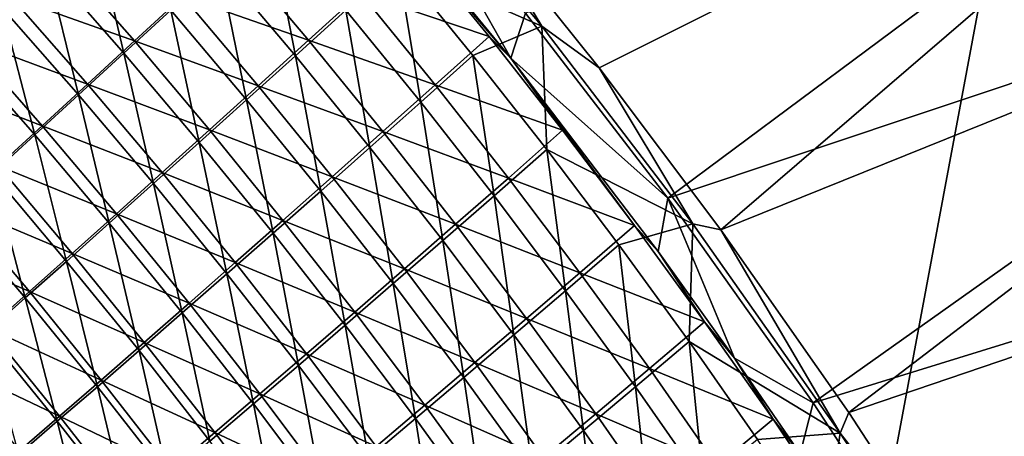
# Model space of a CAD drawing. Header units: metres. Extents: x 0 to 1400, y -1400 to 0.
# Tile 333 of 347: x 1196 to 1257, y -248 to -222. Entities that reach past the tile are written whole.
import ezdxf

# ---------------------------------------------------------------- set-up
doc = ezdxf.new("R2010")
doc.units = ezdxf.units.M

msp = doc.modelspace()

# ---------------------------------------------------------------- linework, layer by layer
at = {"layer": 'None'}
for points in [[(1278.049561, -201.998276, -3), (1232.130371, -224.976852, -32.128372), (1223.987793, -214.82666, -32.128288)], [(1232.130371, -224.976852, -32.128372), (1278.049561, -201.998276, -3), (1239.657593, -234.996994, -32.128441)], [(1278.049561, -201.998276, -3), (1287.766846, -215.585648, -3), (1239.657593, -234.996994, -32.128441)], [(1227.567993, -221.592545, -29.543188), (1236.377075, -233.04895, -29.543272), (1277.450562, -202.489853)], [(1236.377075, -233.04895, -29.543272), (1287.155518, -216.062653), (1277.450562, -202.489853)], [(1223.987793, -214.82666, -32.128288), (1228.582397, -222.399414, -32.845203), (1219.040405, -210.830429, -32.845345)], [(1219.040405, -210.830429, -32.845345), (1228.582397, -222.399414, -32.845203), (1219.63501, -218.476776, -60.624443)], [(1226.658203, -224.375641, -30.954254), (1219.646118, -211.977234, -29.543106), (1216.734497, -212.338837, -30.957115)], [(1227.567993, -221.592545, -29.543188), (1219.646118, -211.977234, -29.543106), (1226.658203, -224.375641, -30.954254)], [(1216.734497, -212.338837, -30.957115), (1220.64563, -217.323151, -32.355194), (1226.658203, -224.375641, -30.954254)], [(1223.987793, -214.82666, -32.128288), (1232.130371, -224.976852, -32.128372), (1228.582397, -222.399414, -32.845203)], [(1211.677856, -215.776474, -88.433456), (1213.314209, -224.221924, -116.282166), (1208.591431, -218.632431, -116.281441)], [(1211.677856, -215.776474, -88.433456), (1216.428467, -221.395813, -88.43396), (1213.314209, -224.221924, -116.282166)], [(1239.657593, -234.996994, -32.128441), (1287.766846, -215.585648, -3), (1247.578247, -246.293869, -32.12851)], [(1287.766846, -215.585648, -3), (1296.988281, -229.514313, -3), (1247.578247, -246.293869, -32.12851)], [(1202.696411, -224.065842, -172.070557), (1197.927002, -218.625244, -172.069763), (1200.800537, -215.924835, -144.16246)], [(1202.696411, -224.065842, -172.070557), (1200.800537, -215.924835, -144.16246), (1205.59729, -221.395767, -144.163162)], [(1236.377075, -233.04895, -29.543272), (1245.369995, -245.697906, -29.54335), (1287.155518, -216.062653)], [(1245.369995, -245.697906, -29.54335), (1296.36499, -229.976486), (1287.155518, -216.062653)], [(1225.307739, -223.03981, -32.355114), (1220.64563, -217.323151, -32.355194), (1217.343384, -220.336884, -60.14962)], [(1220.64563, -217.323151, -32.355194), (1225.307739, -223.03981, -32.355114), (1226.658203, -224.375641, -30.954254)], [(1198.588135, -217.883896, -143.722687), (1195.713379, -220.586365, -171.642899), (1203.343872, -223.307312, -143.723557)], [(1203.343872, -223.307312, -143.723557), (1206.339233, -220.542145, -115.829155), (1198.588135, -217.883896, -143.722687)], [(1214.135376, -223.256592, -87.970337), (1209.42688, -217.684799, -87.969719), (1206.339233, -220.542145, -115.829155)], [(1209.42688, -217.684799, -87.969719), (1214.135376, -223.256592, -87.970337), (1217.343384, -220.336884, -60.14962)], [(1199.889038, -226.642578, -200.000275), (1195.146606, -221.232529, -199.999405), (1197.927002, -218.625244, -172.069763)], [(1199.889038, -226.642578, -200.000275), (1197.927002, -218.625244, -172.069763), (1202.696411, -224.065842, -172.070557)], [(1210.292847, -226.954895, -144.164047), (1205.59729, -221.395767, -144.163162), (1208.591431, -218.632431, -116.281441)], [(1208.591431, -218.632431, -116.281441), (1213.314209, -224.221924, -116.282166), (1210.292847, -226.954895, -144.164047)], [(1221.075073, -227.101746, -88.43457), (1216.428467, -221.395813, -88.43396), (1219.63501, -218.476776, -60.624443)], [(1219.63501, -218.476776, -60.624443), (1228.582397, -222.399414, -32.845203), (1224.309814, -224.212082, -60.624695)], [(1219.63501, -218.476776, -60.624443), (1224.309814, -224.212082, -60.624695), (1221.075073, -227.101746, -88.43457)], [(1200.441772, -225.979446, -171.64389), (1195.713379, -220.586365, -171.642899), (1192.931885, -223.19574, -199.585144)], [(1195.713379, -220.586365, -171.642899), (1200.441772, -225.979446, -171.64389), (1203.343872, -223.307312, -143.723557)], [(1211.019775, -226.083878, -115.830063), (1206.339233, -220.542145, -115.829155), (1203.343872, -223.307312, -143.723557)], [(1211.019775, -226.083878, -115.830063), (1214.135376, -223.256592, -87.970337), (1206.339233, -220.542145, -115.829155)], [(1214.135376, -223.256592, -87.970337), (1221.976074, -226.024704, -60.149895), (1217.343384, -220.336884, -60.14962)], [(1217.343384, -220.336884, -60.14962), (1221.976074, -226.024704, -60.149895), (1225.307739, -223.03981, -32.355114)], [(1197.175293, -229.126053, -227.95015), (1192.459717, -223.746674, -227.949219), (1195.146606, -221.232529, -199.999405)], [(1197.175293, -229.126053, -227.95015), (1195.146606, -221.232529, -199.999405), (1199.889038, -226.642578, -200.000275)], [(1207.36499, -229.594223, -172.071564), (1202.696411, -224.065842, -172.070557), (1205.59729, -221.395767, -144.163162)], [(1207.36499, -229.594223, -172.071564), (1205.59729, -221.395767, -144.163162), (1210.292847, -226.954895, -144.164047)], [(1216.428467, -221.395813, -88.43396), (1217.933228, -229.897736, -116.283043), (1213.314209, -224.221924, -116.282166)], [(1217.933228, -229.897736, -116.283043), (1216.428467, -221.395813, -88.43396), (1221.075073, -227.101746, -88.43457)], [(1236.377075, -233.04895, -29.543272), (1227.567993, -221.592545, -29.543188), (1226.658203, -224.375641, -30.954254)], [(1228.582397, -222.399414, -32.845203), (1228.878418, -230.031982, -60.624989), (1224.309814, -224.212082, -60.624695)], [(1232.130371, -224.976852, -32.128372), (1237.917725, -234.622055, -32.845329), (1228.582397, -222.399414, -32.845203)], [(1228.582397, -222.399414, -32.845203), (1237.917725, -234.622055, -32.845329), (1228.878418, -230.031982, -60.624989)], [(1225.307739, -223.03981, -32.355114), (1221.976074, -226.024704, -60.149895), (1229.864258, -228.840759, -32.355019)], [(1226.658203, -224.375641, -30.954254), (1225.307739, -223.03981, -32.355114), (1229.864258, -228.840759, -32.355019)], [(1197.633301, -228.558304, -199.586212), (1192.931885, -223.19574, -199.585144), (1190.243774, -225.71196, -227.547592)], [(1197.633301, -228.558304, -199.586212), (1200.441772, -225.979446, -171.64389), (1192.931885, -223.19574, -199.585144)], [(1203.343872, -223.307312, -143.723557), (1200.441772, -225.979446, -171.64389), (1207.996948, -228.818481, -143.724655)], [(1207.996948, -228.818481, -143.724655), (1211.019775, -226.083878, -115.830063), (1203.343872, -223.307312, -143.723557)], [(1218.739502, -228.914749, -87.971085), (1214.135376, -223.256592, -87.970337), (1211.019775, -226.083878, -115.830063)], [(1221.976074, -226.024704, -60.149895), (1214.135376, -223.256592, -87.970337), (1218.739502, -228.914749, -87.971085)], [(1194.555298, -231.516342, -255.917984), (1192.459717, -223.746674, -227.949219), (1197.175293, -229.126053, -227.95015)], [(1204.531128, -232.139954, -200.001373), (1199.889038, -226.642578, -200.000275), (1202.696411, -224.065842, -172.070557)], [(1204.531128, -232.139954, -200.001373), (1202.696411, -224.065842, -172.070557), (1207.36499, -229.594223, -172.071564)], [(1213.314209, -224.221924, -116.282166), (1214.884766, -232.599991, -144.1651), (1210.292847, -226.954895, -144.164047)], [(1213.314209, -224.221924, -116.282166), (1217.933228, -229.897736, -116.283043), (1214.884766, -232.599991, -144.1651)], [(1224.309814, -224.212082, -60.624695), (1225.615356, -232.89209, -88.43528), (1221.075073, -227.101746, -88.43457)], [(1224.309814, -224.212082, -60.624695), (1228.878418, -230.031982, -60.624989), (1225.615356, -232.89209, -88.43528)], [(1235.77124, -236.338043, -30.95085), (1226.658203, -224.375641, -30.954254), (1234.313965, -234.723663, -32.354912)], [(1226.658203, -224.375641, -30.954254), (1229.864258, -228.840759, -32.355019), (1234.313965, -234.723663, -32.354912)], [(1236.377075, -233.04895, -29.543272), (1226.658203, -224.375641, -30.954254), (1235.77124, -236.338043, -30.95085)], [(1232.130371, -224.976852, -32.128372), (1239.657593, -234.996994, -32.128441), (1237.917725, -234.622055, -32.845329)], [(1197.633301, -228.558304, -199.586212), (1190.243774, -225.71196, -227.547592), (1194.918457, -231.043915, -227.548721)], [(1205.067871, -231.459717, -171.645142), (1200.441772, -225.979446, -171.64389), (1197.633301, -228.558304, -199.586212)], [(1200.441772, -225.979446, -171.64389), (1205.067871, -231.459717, -171.645142), (1207.996948, -228.818481, -143.724655)], [(1215.596069, -231.711609, -115.831161), (1211.019775, -226.083878, -115.830063), (1207.996948, -228.818481, -143.724655)], [(1215.596069, -231.711609, -115.831161), (1218.739502, -228.914749, -87.971085), (1211.019775, -226.083878, -115.830063)], [(1226.503296, -231.796783, -60.150215), (1221.976074, -226.024704, -60.149895), (1218.739502, -228.914749, -87.971085)], [(1229.864258, -228.840759, -32.355019), (1221.976074, -226.024704, -60.149895), (1226.503296, -231.796783, -60.150215)], [(1201.791016, -234.5923, -227.951309), (1197.175293, -229.126053, -227.95015), (1199.889038, -226.642578, -200.000275)], [(1201.791016, -234.5923, -227.951309), (1199.889038, -226.642578, -200.000275), (1204.531128, -232.139954, -200.001373)], [(1211.930542, -235.20816, -172.072769), (1207.36499, -229.594223, -172.071564), (1210.292847, -226.954895, -144.164047)], [(1210.292847, -226.954895, -144.164047), (1214.884766, -232.599991, -144.1651), (1211.930542, -235.20816, -172.072769)], [(1222.446167, -235.657684, -116.284065), (1217.933228, -229.897736, -116.283043), (1221.075073, -227.101746, -88.43457)], [(1221.075073, -227.101746, -88.43457), (1225.615356, -232.89209, -88.43528), (1222.446167, -235.657684, -116.284065)], [(1202.232788, -234.007446, -199.587585), (1197.633301, -228.558304, -199.586212), (1194.918457, -231.043915, -227.548721)], [(1202.232788, -234.007446, -199.587585), (1205.067871, -231.459717, -171.645142), (1197.633301, -228.558304, -199.586212)], [(1199.144897, -236.951447, -255.919174), (1194.555298, -231.516342, -255.917984), (1197.175293, -229.126053, -227.95015)], [(1199.144897, -236.951447, -255.919174), (1197.175293, -229.126053, -227.95015), (1201.791016, -234.5923, -227.951309)], [(1207.996948, -228.818481, -143.724655), (1205.067871, -231.459717, -171.645142), (1212.546143, -234.415207, -143.725998)], [(1212.546143, -234.415207, -143.725998), (1215.596069, -231.711609, -115.831161), (1207.996948, -228.818481, -143.724655)], [(1223.238037, -234.656952, -87.971954), (1218.739502, -228.914749, -87.971085), (1215.596069, -231.711609, -115.831161)], [(1226.503296, -231.796783, -60.150215), (1218.739502, -228.914749, -87.971085), (1223.238037, -234.656952, -87.971954)], [(1234.313965, -234.723663, -32.354912), (1229.864258, -228.840759, -32.355019), (1226.503296, -231.796783, -60.150215)], [(1209.070435, -237.722443, -200.002701), (1204.531128, -232.139954, -200.001373), (1207.36499, -229.594223, -172.071564)], [(1209.070435, -237.722443, -200.002701), (1207.36499, -229.594223, -172.071564), (1211.930542, -235.20816, -172.072769)], [(1247.578247, -246.293869, -32.12851), (1296.988281, -229.514313, -3), (1255.138428, -257.906708, -32.128574)], [(1296.988281, -229.514313, -3), (1305.706421, -243.763443, -3), (1255.138428, -257.906708, -32.128574)], [(1217.933228, -229.897736, -116.283043), (1219.370972, -238.328857, -144.166336), (1214.884766, -232.599991, -144.1651)], [(1219.370972, -238.328857, -144.166336), (1217.933228, -229.897736, -116.283043), (1222.446167, -235.657684, -116.284065)], [(1228.878418, -230.031982, -60.624989), (1230.047363, -238.764694, -88.436096), (1225.615356, -232.89209, -88.43528)], [(1237.917725, -234.622055, -32.845329), (1233.338501, -235.934326, -60.625328), (1228.878418, -230.031982, -60.624989)], [(1228.878418, -230.031982, -60.624989), (1233.338501, -235.934326, -60.625328), (1230.047363, -238.764694, -88.436096)], [(1245.369995, -245.697906, -29.54335), (1254.230103, -259.267792, -29.543425), (1296.36499, -229.976486)], [(1254.230103, -259.267792, -29.543425), (1305.071411, -244.210526), (1296.36499, -229.976486)], [(1199.491699, -236.461807, -227.550156), (1194.918457, -231.043915, -227.548721), (1192.297363, -233.436249, -255.528854)], [(1202.232788, -234.007446, -199.587585), (1194.918457, -231.043915, -227.548721), (1199.491699, -236.461807, -227.550156)], [(1196.592651, -239.21759, -283.902405), (1192.029175, -233.813538, -283.901245), (1194.555298, -231.516342, -255.917984)], [(1196.592651, -239.21759, -283.902405), (1194.555298, -231.516342, -255.917984), (1199.144897, -236.951447, -255.919174)], [(1209.590332, -237.024979, -171.646667), (1205.067871, -231.459717, -171.645142), (1202.232788, -234.007446, -199.587585)], [(1205.067871, -231.459717, -171.645142), (1209.590332, -237.024979, -171.646667), (1212.546143, -234.415207, -143.725998)], [(1206.304443, -240.143173, -227.952698), (1201.791016, -234.5923, -227.951309), (1204.531128, -232.139954, -200.001373)], [(1206.304443, -240.143173, -227.952698), (1204.531128, -232.139954, -200.001373), (1209.070435, -237.722443, -200.002701)], [(1220.067017, -237.42305, -115.832443), (1215.596069, -231.711609, -115.831161), (1212.546143, -234.415207, -143.725998)], [(1220.067017, -237.42305, -115.832443), (1223.238037, -234.656952, -87.971954), (1215.596069, -231.711609, -115.831161)], [(1230.923462, -237.650757, -60.150585), (1226.503296, -231.796783, -60.150215), (1223.238037, -234.656952, -87.971954)], [(1234.313965, -234.723663, -32.354912), (1226.503296, -231.796783, -60.150215), (1230.923462, -237.650757, -60.150585)], [(1214.884766, -232.599991, -144.1651), (1216.390503, -240.905441, -172.074173), (1211.930542, -235.20816, -172.072769)], [(1214.884766, -232.599991, -144.1651), (1219.370972, -238.328857, -144.166336), (1216.390503, -240.905441, -172.074173)], [(1196.84436, -238.822891, -255.530304), (1192.297363, -233.436249, -255.528854), (1189.770142, -235.735229, -283.523712)], [(1199.491699, -236.461807, -227.550156), (1192.297363, -233.436249, -255.528854), (1196.84436, -238.822891, -255.530304)], [(1225.615356, -232.89209, -88.43528), (1226.85083, -241.499588, -116.28524), (1222.446167, -235.657684, -116.284065)], [(1225.615356, -232.89209, -88.43528), (1230.047363, -238.764694, -88.436096), (1226.85083, -241.499588, -116.28524)], [(1240.499634, -242.934525, -30.948944), (1236.377075, -233.04895, -29.543272), (1235.77124, -236.338043, -30.95085)], [(1245.369995, -245.697906, -29.54335), (1236.377075, -233.04895, -29.543272), (1240.499634, -242.934525, -30.948944)], [(1194.134644, -241.39093, -311.896881), (1192.029175, -233.813538, -283.901245), (1196.592651, -239.21759, -283.902405)], [(1206.729126, -239.540985, -199.589249), (1202.232788, -234.007446, -199.587585), (1199.491699, -236.461807, -227.550156)], [(1206.729126, -239.540985, -199.589249), (1209.590332, -237.024979, -171.646667), (1202.232788, -234.007446, -199.587585)], [(1203.63269, -242.470688, -255.920593), (1199.144897, -236.951447, -255.919174), (1201.791016, -234.5923, -227.951309)], [(1203.63269, -242.470688, -255.920593), (1201.791016, -234.5923, -227.951309), (1206.304443, -240.143173, -227.952698)], [(1212.546143, -234.415207, -143.725998), (1209.590332, -237.024979, -171.646667), (1216.990112, -240.095215, -143.727554)], [(1216.990112, -240.095215, -143.727554), (1220.067017, -237.42305, -115.832443), (1212.546143, -234.415207, -143.725998)], [(1227.629883, -240.480865, -87.972939), (1223.238037, -234.656952, -87.971954), (1220.067017, -237.42305, -115.832443)], [(1230.923462, -237.650757, -60.150585), (1223.238037, -234.656952, -87.971954), (1227.629883, -240.480865, -87.972939)], [(1233.338501, -235.934326, -60.625328), (1237.917725, -234.622055, -32.845329), (1237.68811, -241.916916, -60.62571)], [(1237.917725, -234.622055, -32.845329), (1247.049805, -247.574478, -32.845356), (1237.68811, -241.916916, -60.62571)], [(1239.657593, -234.996994, -32.128441), (1247.049805, -247.574478, -32.845356), (1237.917725, -234.622055, -32.845329)], [(1213.504761, -243.387787, -200.004242), (1209.070435, -237.722443, -200.002701), (1211.930542, -235.20816, -172.072769)], [(1211.930542, -235.20816, -172.072769), (1216.390503, -240.905441, -172.074173), (1213.504761, -243.387787, -200.004242)], [(1238.655762, -240.686157, -32.354797), (1234.313965, -234.723663, -32.354912), (1230.923462, -237.650757, -60.150585)], [(1235.77124, -236.338043, -30.95085), (1234.313965, -234.723663, -32.354912), (1238.655762, -240.686157, -32.354797)], [(1239.657593, -234.996994, -32.128441), (1247.578247, -246.293869, -32.12851), (1247.049805, -247.574478, -32.845356)], [(1196.84436, -238.822891, -255.530304), (1189.770142, -235.735229, -283.523712), (1194.291138, -241.090759, -283.525116)], [(1223.749268, -244.139282, -144.16777), (1219.370972, -238.328857, -144.166336), (1222.446167, -235.657684, -116.284065)], [(1222.446167, -235.657684, -116.284065), (1226.85083, -241.499588, -116.28524), (1223.749268, -244.139282, -144.16777)], [(1233.338501, -235.934326, -60.625328), (1234.368896, -244.717377, -88.437019), (1230.047363, -238.764694, -88.436096)], [(1234.368896, -244.717377, -88.437019), (1233.338501, -235.934326, -60.625328), (1237.68811, -241.916916, -60.62571)], [(1203.962036, -241.963501, -227.551895), (1199.491699, -236.461807, -227.550156), (1196.84436, -238.822891, -255.530304)], [(1206.729126, -239.540985, -199.589249), (1199.491699, -236.461807, -227.550156), (1203.962036, -241.963501, -227.551895)], [(1240.499634, -242.934525, -30.948944), (1235.77124, -236.338043, -30.95085), (1238.655762, -240.686157, -32.354797)], [(1201.055176, -244.705322, -283.903809), (1196.592651, -239.21759, -283.902405), (1199.144897, -236.951447, -255.919174)], [(1201.055176, -244.705322, -283.903809), (1199.144897, -236.951447, -255.919174), (1203.63269, -242.470688, -255.920593)], [(1214.008057, -242.67308, -171.648438), (1209.590332, -237.024979, -171.646667), (1206.729126, -239.540985, -199.589249)], [(1209.590332, -237.024979, -171.646667), (1214.008057, -242.67308, -171.648438), (1216.990112, -240.095215, -143.727554)], [(1210.713623, -245.776413, -227.95433), (1206.304443, -240.143173, -227.952698), (1209.070435, -237.722443, -200.002701)], [(1210.713623, -245.776413, -227.95433), (1209.070435, -237.722443, -200.002701), (1213.504761, -243.387787, -200.004242)], [(1224.431396, -243.215942, -115.8339), (1220.067017, -237.42305, -115.832443), (1216.990112, -240.095215, -143.727554)], [(1224.431396, -243.215942, -115.8339), (1227.629883, -240.480865, -87.972939), (1220.067017, -237.42305, -115.832443)], [(1235.235718, -243.584274, -60.150993), (1230.923462, -237.650757, -60.150585), (1227.629883, -240.480865, -87.972939)], [(1238.655762, -240.686157, -32.354797), (1230.923462, -237.650757, -60.150585), (1235.235718, -243.584274, -60.150993)], [(1219.370972, -238.328857, -144.166336), (1220.743042, -246.683823, -172.07579), (1216.390503, -240.905441, -172.074173)], [(1220.743042, -246.683823, -172.07579), (1219.370972, -238.328857, -144.166336), (1223.749268, -244.139282, -144.16777)], [(1201.289307, -244.29277, -255.532059), (1196.84436, -238.822891, -255.530304), (1194.291138, -241.090759, -283.525116)], [(1203.962036, -241.963501, -227.551895), (1196.84436, -238.822891, -255.530304), (1201.289307, -244.29277, -255.532059)], [(1230.047363, -238.764694, -88.436096), (1231.145386, -247.421249, -116.286568), (1226.85083, -241.499588, -116.28524)], [(1230.047363, -238.764694, -88.436096), (1234.368896, -244.717377, -88.437019), (1231.145386, -247.421249, -116.286568)], [(1198.571655, -246.847397, -311.898224), (1194.134644, -241.39093, -311.896881), (1196.592651, -239.21759, -283.902405)], [(1198.571655, -246.847397, -311.898224), (1196.592651, -239.21759, -283.902405), (1201.055176, -244.705322, -283.903809)], [(1211.121094, -245.15683, -199.591187), (1206.729126, -239.540985, -199.589249), (1203.962036, -241.963501, -227.551895)], [(1211.121094, -245.15683, -199.591187), (1214.008057, -242.67308, -171.648438), (1206.729126, -239.540985, -199.589249)], [(1208.016724, -248.071808, -255.922256), (1203.63269, -242.470688, -255.920593), (1206.304443, -240.143173, -227.952698)], [(1208.016724, -248.071808, -255.922256), (1206.304443, -240.143173, -227.952698), (1210.713623, -245.776413, -227.95433)], [(1216.990112, -240.095215, -143.727554), (1214.008057, -242.67308, -171.648438), (1221.327881, -245.856293, -143.729324)], [(1221.327881, -245.856293, -143.729324), (1224.431396, -243.215942, -115.8339), (1216.990112, -240.095215, -143.727554)], [(1231.913818, -246.384155, -87.974045), (1227.629883, -240.480865, -87.972939), (1224.431396, -243.215942, -115.8339)], [(1227.629883, -240.480865, -87.972939), (1231.913818, -246.384155, -87.974045), (1235.235718, -243.584274, -60.150993)], [(1242.88855, -246.725815, -32.354671), (1238.655762, -240.686157, -32.354797), (1235.235718, -243.584274, -60.150993)], [(1240.499634, -242.934525, -30.948944), (1238.655762, -240.686157, -32.354797), (1242.88855, -246.725815, -32.354671)], [(1198.710571, -246.528992, -283.526825), (1194.291138, -241.090759, -283.525116), (1191.831787, -243.265564, -311.53186)], [(1196.182251, -248.897263, -339.899384), (1194.134644, -241.39093, -311.896881), (1198.571655, -246.847397, -311.898224)], [(1201.289307, -244.29277, -255.532059), (1194.291138, -241.090759, -283.525116), (1198.710571, -246.528992, -283.526825)], [(1216.390503, -240.905441, -172.074173), (1217.832031, -249.133759, -200.006012), (1213.504761, -243.387787, -200.004242)], [(1216.390503, -240.905441, -172.074173), (1220.743042, -246.683823, -172.07579), (1217.832031, -249.133759, -200.006012)], [(1208.328735, -247.546951, -227.553925), (1203.962036, -241.963501, -227.551895), (1201.289307, -244.29277, -255.532059)], [(1211.121094, -245.15683, -199.591187), (1203.962036, -241.963501, -227.551895), (1208.328735, -247.546951, -227.553925)], [(1226.85083, -241.499588, -116.28524), (1228.017578, -250.029068, -144.169373), (1223.749268, -244.139282, -144.16777)], [(1226.85083, -241.499588, -116.28524), (1231.145386, -247.421249, -116.286568), (1228.017578, -250.029068, -144.169373)], [(1238.579346, -250.747849, -88.438042), (1234.368896, -244.717377, -88.437019), (1237.68811, -241.916916, -60.62571)], [(1237.68811, -241.916916, -60.62571), (1247.049805, -247.574478, -32.845356), (1241.926636, -247.977493, -60.626133)], [(1237.68811, -241.916916, -60.62571), (1241.926636, -247.977493, -60.626133), (1238.579346, -250.747849, -88.438042)], [(1205.414307, -250.27446, -283.905457), (1201.055176, -244.705322, -283.903809), (1203.63269, -242.470688, -255.920593)], [(1205.414307, -250.27446, -283.905457), (1203.63269, -242.470688, -255.920593), (1208.016724, -248.071808, -255.922256)], [(1218.319946, -248.401794, -171.650452), (1214.008057, -242.67308, -171.648438), (1211.121094, -245.15683, -199.591187)], [(1214.008057, -242.67308, -171.648438), (1218.319946, -248.401794, -171.650452), (1221.327881, -245.856293, -143.729324)], [(1228.687988, -249.087952, -115.835533), (1224.431396, -243.215942, -115.8339), (1221.327881, -245.856293, -143.729324)], [(1228.687988, -249.087952, -115.835533), (1231.913818, -246.384155, -87.974045), (1224.431396, -243.215942, -115.8339)], [(1244.578979, -248.863617, -30.947304), (1240.499634, -242.934525, -30.948944), (1242.88855, -246.725815, -32.354671)], [(1244.578979, -248.863617, -30.947304), (1245.369995, -245.697906, -29.54335), (1240.499634, -242.934525, -30.948944)], [(1198.710571, -246.528992, -283.526825), (1191.831787, -243.265564, -311.53186), (1196.22583, -248.672455, -311.533478)], [(1215.015991, -251.489761, -227.956207), (1210.713623, -245.776413, -227.95433), (1213.504761, -243.387787, -200.004242)], [(1213.504761, -243.387787, -200.004242), (1217.832031, -249.133759, -200.006012), (1215.015991, -251.489761, -227.956207)], [(1231.913818, -246.384155, -87.974045), (1239.438965, -249.594894, -60.151447), (1235.235718, -243.584274, -60.150993)], [(1235.235718, -243.584274, -60.150993), (1239.438965, -249.594894, -60.151447), (1242.88855, -246.725815, -32.354671)], [(1255.138428, -257.906708, -32.128574), (1305.706421, -243.763443, -3), (1262.184326, -269.580231, -32.128632)], [(1205.630737, -249.843857, -255.534103), (1201.289307, -244.29277, -255.532059), (1198.710571, -246.528992, -283.526825)], [(1208.328735, -247.546951, -227.553925), (1201.289307, -244.29277, -255.532059), (1205.630737, -249.843857, -255.534103)], [(1224.985962, -252.541092, -172.077621), (1220.743042, -246.683823, -172.07579), (1223.749268, -244.139282, -144.16777)], [(1223.749268, -244.139282, -144.16777), (1228.017578, -250.029068, -144.169373), (1224.985962, -252.541092, -172.077621)], [(1254.230103, -259.267792, -29.543425), (1261.716064, -271.749847, -29.543488), (1305.071411, -244.210526)], [(1202.905884, -252.384888, -311.899811), (1198.571655, -246.847397, -311.898224), (1201.055176, -244.705322, -283.903809)], [(1202.905884, -252.384888, -311.899811), (1201.055176, -244.705322, -283.903809), (1205.414307, -250.27446, -283.905457)], [(1234.368896, -244.717377, -88.437019), (1235.328857, -253.420425, -116.28804), (1231.145386, -247.421249, -116.286568)], [(1235.328857, -253.420425, -116.28804), (1234.368896, -244.717377, -88.437019), (1238.579346, -250.747849, -88.438042)], [(1215.407593, -250.852844, -199.593399), (1211.121094, -245.15683, -199.591187), (1208.328735, -247.546951, -227.553925)], [(1215.407593, -250.852844, -199.593399), (1218.319946, -248.401794, -171.650452), (1211.121094, -245.15683, -199.591187)], [(1212.294678, -253.752548, -255.924179), (1208.016724, -248.071808, -255.922256), (1210.713623, -245.776413, -227.95433)], [(1212.294678, -253.752548, -255.924179), (1210.713623, -245.776413, -227.95433), (1215.015991, -251.489761, -227.956207)], [(1221.327881, -245.856293, -143.729324), (1218.319946, -248.401794, -171.650452), (1225.558105, -251.696182, -143.731308)], [(1225.558105, -251.696182, -143.731308), (1228.687988, -249.087952, -115.835533), (1221.327881, -245.856293, -143.729324)], [(1254.230103, -259.267792, -29.543425), (1245.369995, -245.697906, -29.54335), (1244.578979, -248.863617, -30.947304)], [(1247.578247, -246.293869, -32.12851), (1255.138428, -257.906708, -32.128574), (1247.049805, -247.574478, -32.845356)], [(1200.491577, -254.403564, -339.900848), (1196.182251, -248.897263, -339.899384), (1198.571655, -246.847397, -311.898224)], [(1203.027222, -252.047943, -283.528809), (1198.710571, -246.528992, -283.526825), (1196.22583, -248.672455, -311.533478)], [(1200.491577, -254.403564, -339.900848), (1198.571655, -246.847397, -311.898224), (1202.905884, -252.384888, -311.899811)], [(1205.630737, -249.843857, -255.534103), (1198.710571, -246.528992, -283.526825), (1203.027222, -252.047943, -283.528809)], [(1220.743042, -246.683823, -172.07579), (1222.050171, -254.958099, -200.008011), (1217.832031, -249.133759, -200.006012)], [(1222.050171, -254.958099, -200.008011), (1220.743042, -246.683823, -172.07579), (1224.985962, -252.541092, -172.077621)], [(1236.088745, -252.36441, -87.975258), (1231.913818, -246.384155, -87.974045), (1228.687988, -249.087952, -115.835533)], [(1239.438965, -249.594894, -60.151447), (1231.913818, -246.384155, -87.974045), (1236.088745, -252.36441, -87.975258)], [(1239.438965, -249.594894, -60.151447), (1247.011475, -252.840179, -32.354534), (1242.88855, -246.725815, -32.354671)], [(1242.88855, -246.725815, -32.354671), (1247.011475, -252.840179, -32.354534), (1244.578979, -248.863617, -30.947304)], [(1231.145386, -247.421249, -116.286568), (1232.175171, -255.995956, -144.171143), (1228.017578, -250.029068, -144.169373)], [(1231.145386, -247.421249, -116.286568), (1235.328857, -253.420425, -116.28804), (1232.175171, -255.995956, -144.171143)], [(1212.590332, -253.210083, -227.556244), (1208.328735, -247.546951, -227.553925), (1205.630737, -249.843857, -255.534103)], [(1215.407593, -250.852844, -199.593399), (1208.328735, -247.546951, -227.553925), (1212.590332, -253.210083, -227.556244)], [(1247.049805, -247.574478, -32.845356), (1246.053345, -254.11377, -60.626598), (1241.926636, -247.977493, -60.626133)], [(1247.049805, -247.574478, -32.845356), (1254.999268, -259.780945, -32.845287), (1246.053345, -254.11377, -60.626598)], [(1247.049805, -247.574478, -32.845356), (1255.138428, -257.906708, -32.128574), (1254.999268, -259.780945, -32.845287)]]:
    msp.add_3dface(points, dxfattribs=at)
at = {"layer": 'None0'}
for points in [[(1150.81958, -781.702271, -521.977783), (1294.119019, -124.129761, -521.977783), (1274.459961, -120.453018, -521.977783)], [(1274.459961, -120.453018, -521.977783), (1274.459961, -120.453018, -541.977783), (1150.81958, -781.702271, -521.977783)], [(1274.459961, -120.453018, -541.977783), (1150.81958, -781.702271, -541.977783), (1150.81958, -781.702271, -521.977783)], [(1294.119019, -124.129761, -541.977783), (1150.81958, -781.702271, -541.977783), (1274.459961, -120.453018, -541.977783)], [(1170.478882, -785.378174, -521.977783), (1294.119019, -124.129761, -521.977783), (1150.81958, -781.702271, -521.977783)], [(1294.119019, -124.129761, -541.977783), (1170.478882, -785.378174, -541.977783), (1150.81958, -781.702271, -541.977783)], [(1170.478882, -785.378174, -521.977783), (1170.478882, -785.378174, -541.977783), (1294.119019, -124.129761, -521.977783)], [(1170.478882, -785.378174, -541.977783), (1294.119019, -124.129761, -541.977783), (1294.119019, -124.129761, -521.977783)]]:
    msp.add_3dface(points, dxfattribs=at)

doc.saveas('drawing.dxf')
